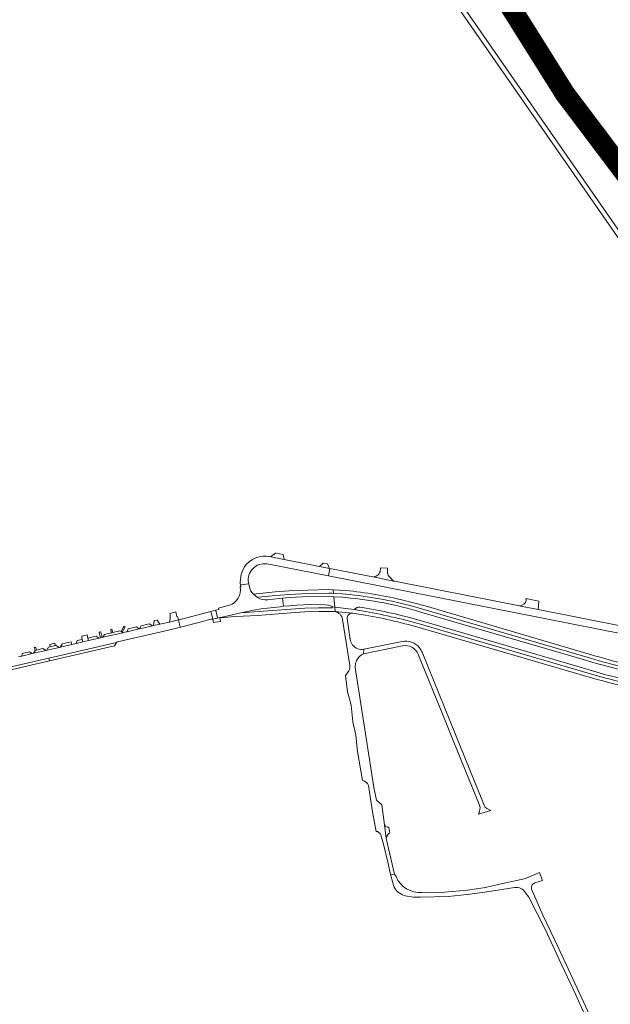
# Model space of a CAD drawing. Header units: metres. Extents: x 166325 to 190320, y 381923 to 404576.
# Tile 683 of 1056: x 173423 to 173855, y 391321 to 392041. Entities that reach past the tile are written whole.
import ezdxf

# ---------------------------------------------------------------- set-up
doc = ezdxf.new("R2010")
doc.units = ezdxf.units.M
for name, color, linetype, lineweight in [('B-WE-VH-VERHARDING_ASFALT-GV', 8, 'Continuous', 18), ('B-WE-VH-VERHARDING_BETON-GV', 8, 'Continuous', 18), ('B-WE-VH-VERHARDING_BETONSTRAATSTEEN-GV', 8, 'Continuous', 18), ('B-WE-VH-VERHARDING_HALFVERHARDING-GV', 8, 'Continuous', 18), ('B-WE-VH-VERHARDING_N-WEG', 8, 'Continuous', 18), ('B-WE-VH-VERHARDING_STRAATBAKSTEEN-GV', 8, 'Continuous', 18)]:
    doc.layers.add(name, color=color, linetype=linetype, lineweight=lineweight)

msp = doc.modelspace()

# ---------------------------------------------------------------- linework, layer by layer
at = {"layer": 'B-WE-VH-VERHARDING_ASFALT-GV', "flags": 128}
for points in [[(173679.784, 392141.801), (173871.574, 391865.465), (173939.989, 391765.466), (173951.13, 391749.424), (173969.822, 391723.721), (173977.697, 391712.754), (173985.371, 391701.878), (174053.442, 391603.476)], [(174056.927, 391604.428), (173988.176, 391703.996), (173979.186, 391716.633), (173957.236, 391746.903), (173946.456, 391762.135), (173922.17, 391797.582), (173916.731, 391805.717), (173876.289, 391864.734), (173682.452, 392144.075)], [(173604.867, 391642.692), (173648.488, 391634.093), (173649.428, 391639.55), (173649.179, 391639.599), (173642.01, 391641.011), (173616.166, 391646.1), (173606.377, 391648.027), (173605.98, 391648.118)], [(173586.866, 391640.47), (173586.008, 391638.785), (173585.295, 391637.033), (173584.732, 391635.227), (173584.324, 391633.38), (173584.074, 391631.505), (173583.983, 391629.615), (173584.015, 391628.272), (173584.2, 391627.51), (173590.127, 391628.313), (173589.705, 391630.456)], [(173863.264, 391597.446), (173801.944, 391609.519), (173799.371, 391610.026), (173789.039, 391612.061), (173788.336, 391612.199), (173709.303, 391627.761), (173705.413, 391628.527), (173697.108, 391630.162), (173696.123, 391630.356), (173682.343, 391633.069), (173682.118, 391633.113), (173649.428, 391639.55), (173648.488, 391634.093), (173864.562, 391591.497)], [(173661.081, 391623.394), (173652.022, 391623.907), (173652.25, 391621.314), (173658.811, 391620.923), (173661.301, 391620.793)], [(173652.472, 391618.798), (173648.355, 391619.02), (173629.406, 391618.889), (173624.508, 391618.678), (173619.617, 391618.333), (173614.783, 391617.861), (173615.516, 391611.853), (173620.029, 391612.275), (173625.347, 391612.773), (173635.454, 391613.093), (173645.981, 391612.986), (173648.324, 391612.726), (173650.779, 391611.875)], [(173651.317, 391611.383), (173653.193, 391611.324), (173652.472, 391618.798)], [(173661.165, 391618.293), (173661.167, 391618.333), (173658.633, 391618.508), (173658.63, 391618.465), (173652.472, 391618.798), (173653.193, 391611.324), (173667.405, 391609.442)], [(173840.839, 391576.467), (173719.153, 391612.1), (173711.565, 391614.246), (173703.924, 391616.197)], [(173650.649, 391610.736), (173641.26, 391610.769), (173631.195, 391610.548), (173620.901, 391609.869), (173584.501, 391606.975), (173584.429, 391607.166), (173569.692, 391603.785), (173569.777, 391603.433), (173575.008, 391603.993), (173579.813, 391604.385), (173586.025, 391604.643), (173596.647, 391605.26), (173620.993, 391607.187), (173631.142, 391607.856)], [(173631.142, 391607.856), (173641.348, 391608.019), (173652.109, 391608.055)], [(173653.286, 391607.956), (173653.193, 391611.324), (173651.317, 391611.383)], [(173675.554, 391608.01), (173667.405, 391609.442), (173653.193, 391611.324), (173653.286, 391607.956), (173665.825, 391606.901)], [(173665.825, 391606.901), (173653.286, 391607.956)], [(173666.396, 391606.853), (173675.403, 391605.362)], [(173671.79, 391611.149), (173676.033, 391610.482)], [(173710.033, 391611.939), (173714.155, 391610.805), (173718.26, 391609.614), (173840.076, 391573.936)], [(173838.292, 391571.92), (173720.157, 391606.462), (173716.143, 391607.68)], [(173658.842, 391602.318), (173664.142, 391568.629)], [(173664.364, 391587.606), (173662.263, 391602.828)], [(173718.194, 391600.726), (173838.427, 391565.545)], [(173846.101, 391560.744), (173718.368, 391598.067)], [(173717.353, 391595.575), (173845.146, 391558.408)], [(173702.369, 391586.107), (173674.326, 391580.517)], [(173674.326, 391580.517), (173674.055, 391577.129), (173702.697, 391582.915)], [(173674.055, 391577.129), (173674.326, 391580.517)], [(173714.158, 391576.76), (173714.448, 391576.045), (173734.872, 391525.77), (173739.273, 391514.955), (173743.413, 391504.781), (173759.014, 391466.442), (173759.44, 391464.575), (173759.08, 391461.825), (173758.26, 391459.827), (173767.137, 391462.48), (173764.386, 391463.822), (173763.141, 391464.87), (173762.388, 391466.344), (173737.673, 391527.039), (173716.979, 391578.222)], [(173663.284, 391564.649), (173661.06, 391561.236), (173662.407, 391549.234), (173665.015, 391539.589), (173666.316, 391527.428), (173668.503, 391517.604), (173669.771, 391505.667), (173673.269, 391484.41)], [(173686.7, 391444.66), (173688.952, 391436.94), (173692.131, 391423.718), (173693.917, 391415.53), (173696.788, 391415.856), (173690.688, 391441.973), (173689.424, 391451.893), (173687.431, 391466.702), (173683.7, 391470.004), (173681.733, 391479.33), (173680.252, 391488.792), (173667.985, 391567.188)], [(173677.803, 391480.81), (173680.783, 391461.534), (173683.283, 391447.189)]]:
    msp.add_lwpolyline(points, dxfattribs=at)
at = {"layer": 'B-WE-VH-VERHARDING_ASFALT-GV'}
for points in [[(173605.98, 391648.118, 0.3070914), (173586.866, 391640.47)], [(173589.705, 391630.456, -0.4996714), (173604.867, 391642.692)], [(173703.924, 391616.197, 0.0353636), (173661.081, 391623.394)], [(173661.301, 391620.793, -0.0408372), (173710.033, 391611.939)], [(173716.143, 391607.68, 0.0484023), (173661.165, 391618.293)], [(173651.317, 391611.383, -0.5102696), (173650.649, 391610.736)], [(173650.779, 391611.875, -0.3572628), (173651.317, 391611.383)], [(173652.109, 391608.055, -0.0433809), (173653.286, 391607.956)], [(173653.286, 391607.956, -0.321422), (173658.842, 391602.318)], [(173662.263, 391602.828, -0.4561876), (173665.825, 391606.901)], [(173665.825, 391606.901, -0.0384048), (173666.396, 391606.853)], [(173667.405, 391609.442, -0.2646926), (173671.79, 391611.149)], [(173675.403, 391605.362, -0.0291015), (173717.353, 391595.575)], [(173718.368, 391598.067, 0.0295919), (173675.554, 391608.01)], [(173676.033, 391610.482, -0.0317878), (173718.194, 391600.726)], [(173666.183, 391583.437, -0.1379332), (173664.364, 391587.606)], [(173714.983, 391581.589, 0.277148), (173702.369, 391586.107)], [(173674.326, 391580.517, -0.2772662), (173666.183, 391583.437)], [(173668.685, 391571.158, -0.189143), (173674.055, 391577.129)], [(173702.697, 391582.915, -0.3604577), (173714.158, 391576.76)], [(173716.979, 391578.222, 0.0754935), (173714.983, 391581.589)], [(173893.414, 391563.901, -0.0309288), (173840.839, 391576.467)], [(173667.985, 391567.188, -0.092657), (173668.685, 391571.158)], [(173897.918, 391557.869, -0.0311456), (173838.292, 391571.92)], [(173840.076, 391573.936, 0.0295715), (173892.991, 391561.291)], [(173664.142, 391568.629, -0.1864343), (173663.284, 391564.649)], [(173838.427, 391565.545, 0.0352811), (173903.646, 391550.834)], [(173845.146, 391558.408, 0.0192108), (173877.69, 391550.329)], [(173880.315, 391552.435, -0.016519), (173846.101, 391560.744)], [(173673.269, 391484.41, -0.2972756), (173677.803, 391480.81)], [(173683.283, 391447.189, -0.3245822), (173686.7, 391444.66)]]:
    msp.add_lwpolyline(points, format="xyb", dxfattribs=at)
at = {"layer": 'B-WE-VH-VERHARDING_ASFALT-GV', "flags": 128}
for points in [[(173652.022, 391623.907), (173648.872, 391624.086), (173633.385, 391623.762), (173619.836, 391623.179), (173609.424, 391622.443), (173593.556, 391620.631), (173596.606, 391618.221), (173597.398, 391618.496), (173609.671, 391619.854), (173619.902, 391620.599), (173633.394, 391621.175), (173648.748, 391621.44), (173650.837, 391621.398), (173652.25, 391621.314)], [(173788.336, 391612.199), (173789.039, 391612.061), (173799.371, 391610.026), (173801.944, 391609.519), (173802.4, 391615.521), (173792.934, 391617.53), (173793.064, 391616.792), (173793.035, 391616.043), (173792.849, 391615.317), (173792.512, 391614.647), (173792.164, 391614.192), (173791.36, 391613.495), (173790.46, 391612.926), (173789.485, 391612.499), (173788.458, 391612.222)], [(173689.424, 391451.893), (173690.688, 391441.973), (173690.921, 391443.306), (173691.552, 391444.502), (173692.62, 391445.588), (173693.299, 391445.814), (173692.713, 391450.21), (173691.328, 391450.159), (173690.301, 391450.844)]]:
    msp.add_lwpolyline(points, close=True, dxfattribs=at)
at = {"layer": 'B-WE-VH-VERHARDING_BETON-GV', "flags": 128}
for points in [[(173768.284, 392072.227), (173767.76, 392071.935), (173765.126, 392070.468), (173764.671, 392070.215), (173768.109, 392064), (173773.815, 392053.897), (173779.191, 392044.738), (173785.91, 392033.476), (173791.331, 392024.7), (173796.624, 392016.416), (173797.546, 392014.992), (173802.257, 392007.712), (173811.468, 391994.125), (173817.764, 391985.087), (173818.141, 391985.349), (173820.622, 391987.074), (173821.115, 391987.416), (173813.884, 391997.816), (173804.521, 392011.844), (173794.447, 392027.516), (173791.146, 392032.763), (173786.278, 392040.844), (173779.436, 392052.444), (173772.304, 392064.87)], [(173821.115, 391987.416), (173820.622, 391987.074), (173818.141, 391985.349), (173817.764, 391985.087), (173821.444, 391979.805), (173830.286, 391967.445), (173840.711, 391953.237), (173854.895, 391934.531), (173868.47, 391917.261), (173878.122, 391904.983), (173878.479, 391905.272), (173880.808, 391907.155), (173881.274, 391907.532), (173878.093, 391911.488), (173867.747, 391924.597), (173856.369, 391939.332), (173845.535, 391953.582), (173835.286, 391967.452), (173825.139, 391981.628)], [(173824.396, 391989.698), (173824.025, 391989.44), (173821.597, 391987.751), (173821.115, 391987.416), (173825.139, 391981.628), (173835.286, 391967.452), (173845.535, 391953.582), (173856.369, 391939.332), (173867.747, 391924.597), (173878.093, 391911.488), (173881.274, 391907.532), (173881.704, 391907.879), (173883.998, 391909.734), (173884.397, 391910.057), (173884.253, 391910.236), (173873.664, 391923.293), (173871.871, 391925.818), (173859.844, 391941.359), (173841.16, 391966.328), (173829.169, 391982.894)], [(173565.994, 391609.011), (173565.756, 391608.954), (173562.414, 391608.039), (173562.644, 391607.135), (173563.552, 391603.567), (173563.812, 391602.547), (173565.517, 391602.861), (173567.319, 391603.283), (173567.359, 391603.291), (173567.115, 391604.321), (173566.247, 391607.981), (173566.216, 391608.113)]]:
    msp.add_lwpolyline(points, close=True, dxfattribs=at)
msp.add_lwpolyline([(173779.436, 392052.444), (173786.278, 392040.844), (173791.146, 392032.763), (173794.447, 392027.516), (173804.521, 392011.844), (173813.884, 391997.816), (173821.115, 391987.416), (173821.597, 391987.751), (173824.025, 391989.44), (173824.396, 391989.698), (173821.724, 391993.508), (173815.277, 392002.853), (173809.842, 392010.908), (173806.139, 392016.555), (173804.952, 392018.365), (173801.87, 392023.268), (173796.134, 392032.261), (173789.958, 392042.408)], dxfattribs=at)
at = {"layer": 'B-WE-VH-VERHARDING_BETONSTRAATSTEEN-GV', "flags": 128}
for points in [[(173615.468, 391649.715), (173609.903, 391650.811), (173609.664, 391650.647), (173605.98, 391648.118), (173606.377, 391648.027), (173616.166, 391646.1)], [(173647.762, 391642.902), (173644.67, 391643.517), (173642.01, 391641.011), (173649.179, 391639.599)], [(173692.226, 391634.697), (173691.844, 391635.614), (173691.777, 391635.835), (173691.584, 391636.809), (173691.547, 391637.297), (173691.686, 391639.734), (173686.467, 391640.106), (173686.207, 391637.195), (173685.912, 391636.371), (173685.472, 391635.616), (173684.902, 391634.954), (173684.222, 391634.406), (173683.453, 391633.992), (173682.621, 391633.724), (173682.216, 391633.652), (173682.118, 391633.113), (173682.343, 391633.069), (173696.123, 391630.356), (173693.402, 391633.104), (173692.75, 391633.853)], [(173563.552, 391603.567), (173562.644, 391607.135), (173562.414, 391608.039), (173558.54, 391607.042), (173548.645, 391604.432), (173539.16, 391602.001), (173538.744, 391601.881), (173538.989, 391600.943), (173539.884, 391597.518), (173540.145, 391596.52), (173542.233, 391597.079), (173554.667, 391600.353), (173559.674, 391601.695), (173560.659, 391601.95), (173562.589, 391602.386), (173563.577, 391602.547), (173563.812, 391602.547)]]:
    msp.add_lwpolyline(points, close=True, dxfattribs=at)
for points in [[(173590.432, 391626.767), (173590.414, 391626.858), (173590.127, 391628.313), (173584.2, 391627.51), (173584.524, 391626.179), (173583.797, 391626.027)], [(173596.606, 391618.221), (173593.556, 391620.631)], [(173575.999, 391612.641), (173568.05, 391610.612), (173568.293, 391609.565), (173565.994, 391609.011), (173566.216, 391608.113), (173566.247, 391607.981), (173567.115, 391604.321), (173567.359, 391603.291), (173569.079, 391603.644), (173569.692, 391603.785), (173584.429, 391607.166), (173593.532, 391609.079), (173599.202, 391609.913), (173613.186, 391611.576), (173615.516, 391611.853)], [(173615.516, 391611.853), (173614.783, 391617.861), (173612.481, 391617.601), (173604.225, 391616.67)], [(173388.324, 391561.136), (173444.002, 391573.918), (173493.453, 391585.27), (173493.738, 391585.593), (173494.128, 391585.775), (173531.561, 391594.412), (173536.396, 391595.551), (173540.145, 391596.52), (173539.884, 391597.518), (173538.989, 391600.943), (173538.744, 391601.881), (173532.098, 391600.223), (173525.232, 391598.865), (173520.598, 391597.792), (173519.712, 391597.587), (173510.309, 391595.41), (173510.002, 391595.339), (173501.251, 391593.313), (173500.574, 391593.156), (173499.592, 391592.929), (173498.15, 391592.595), (173498.058, 391592.574), (173483.527, 391589.209), (173482.863, 391589.056), (173481.754, 391588.799), (173480.666, 391588.547), (173472.889, 391586.746)], [(173472.889, 391586.746), (173468.811, 391585.802), (173465.016, 391584.924), (173463.853, 391584.654), (173460.861, 391583.962), (173452.323, 391581.985), (173451.623, 391581.823), (173442.426, 391579.694), (173441.898, 391579.571), (173432.84, 391577.474), (173431.736, 391577.219), (173424.079, 391575.446), (173421.746, 391574.906)]]:
    msp.add_lwpolyline(points, dxfattribs=at)
at = {"layer": 'B-WE-VH-VERHARDING_BETONSTRAATSTEEN-GV'}
for points in [[(173583.797, 391626.027, -0.3826446), (173575.999, 391612.641)], [(173593.556, 391620.631, -0.1388674), (173590.432, 391626.767)], [(173604.225, 391616.67, -0.1578974), (173596.606, 391618.221)]]:
    msp.add_lwpolyline(points, format="xyb", dxfattribs=at)
at = {"layer": 'B-WE-VH-VERHARDING_HALFVERHARDING-GV', "flags": 128}
msp.add_lwpolyline([(173567.359, 391603.291), (173567.319, 391603.283), (173565.517, 391602.861), (173563.812, 391602.547), (173564.457, 391600.014), (173565.696, 391600.205), (173569.424, 391600.78), (173569.079, 391603.644)], close=True, dxfattribs=at)
for points in [[(173697.9, 391414.063), (173696.788, 391415.856), (173693.917, 391415.53), (173695.945, 391407.76), (173696.52, 391406.466), (173697.237, 391405.245), (173698.088, 391404.113), (173699.06, 391403.084), (173700.143, 391402.172), (173701.321, 391401.387), (173702.581, 391400.74), (173703.905, 391400.239), (173704.591, 391400.044), (173710.767, 391399.052), (173715.84, 391398.985), (173736.072, 391399.621), (173750.056, 391400.922), (173762.905, 391402.684), (173779.965, 391405.416), (173784.527, 391406.147), (173784.862, 391406.19), (173785.992, 391406.232), (173787.116, 391406.114), (173788.213, 391405.839), (173789.26, 391405.411), (173790.236, 391404.841), (173791.122, 391404.139), (173791.903, 391403.314), (173795.083, 391398.997), (173807.164, 391375.214), (173816.962, 391354.05), (173829.549, 391327.507), (173841.719, 391300.244)], [(173802.815, 391417.18), (173792.69, 391412.836), (173787.289, 391411.432), (173775.672, 391408.973), (173763.401, 391406.224), (173750.142, 391404.197), (173733.316, 391402.825), (173722.58, 391402.237), (173716.901, 391402.382)], [(173844.265, 391302.548), (173819.375, 391356.244), (173814.01, 391367.58), (173805.322, 391385.94), (173797.043, 391405.008), (173796.964, 391405.67), (173797.013, 391406.479), (173797.219, 391407.262), (173797.575, 391407.99), (173798.067, 391408.634), (173798.676, 391409.17), (173799.377, 391409.575), (173805.04, 391411.197), (173802.815, 391417.18)]]:
    msp.add_lwpolyline(points, dxfattribs=at)
at = {"layer": 'B-WE-VH-VERHARDING_HALFVERHARDING-GV'}
msp.add_lwpolyline([(173716.901, 391402.382, -0.3206975), (173697.9, 391414.063)], format="xyb", dxfattribs=at)
at = {"layer": 'B-WE-VH-VERHARDING_N-WEG', "const_width": 15, "flags": 128}
msp.add_lwpolyline([(173793.349, 393349.217), (173720.998, 392852.412), (173705.334, 392753.638), (173677.304, 392555.495), (173670.886, 392453.978), (173677.561, 392356.246), (173695.561, 392257.962), (173726.05, 392162.831), (173768.022, 392072.081), (173821.356, 391987.069), (173881.274, 391907.532), (173944.842, 391830.319), (174008.204, 391753.336), (174068.938, 391673.879), (174127.147, 391592.543), (174183.152, 391509.747), (174238.949, 391426.035), (174293.795, 391343.125), (174349.146, 391259.837), (175162.724, 390010.269)], dxfattribs=at)
at = {"layer": 'B-WE-VH-VERHARDING_STRAATBAKSTEEN-GV', "flags": 128}
for points in [[(173536.776, 391607.728), (173532.407, 391606.662), (173532.596, 391605.531), (173532.668, 391604.555), (173532.725, 391603.782), (173532.686, 391602.895), (173532.442, 391601.751), (173532.098, 391600.223), (173538.744, 391601.881), (173538.052, 391604.53), (173537.544, 391604.516)], [(173519.712, 391597.587), (173517.421, 391599.057), (173511.53, 391597.629), (173510.309, 391595.41)], [(173523.107, 391601.849), (173521.021, 391601.374), (173520.598, 391597.792), (173525.232, 391598.865)], [(173472.488, 391588.574), (173471.915, 391591.044), (173467.965, 391590.029), (173468.054, 391589.538), (173468.094, 391589.321), (173468.401, 391587.649), (173468.811, 391585.802), (173472.889, 391586.746)], [(173481.924, 391592.889), (173481.819, 391593.244), (173480.713, 391592.999), (173480.814, 391592.602), (173481.754, 391588.799), (173482.863, 391589.056)], [(173490.647, 391592.717), (173489.681, 391592.519), (173484.626, 391591.359), (173483.527, 391589.209), (173498.058, 391592.574), (173498.15, 391592.595), (173497.685, 391592.886), (173496.781, 391593.453), (173495.969, 391593.961)], [(173490.089, 391595.091), (173489.181, 391594.88), (173489.324, 391594.155), (173489.681, 391592.519), (173490.647, 391592.717)], [(173496.781, 391593.453), (173497.685, 391592.886), (173499.666, 391596.811), (173499.651, 391597.301), (173498.836, 391597.115), (173498.55, 391597.05), (173498.539, 391596.687)], [(173510.002, 391595.339), (173509.291, 391595.83), (173508.008, 391596.776), (173502.022, 391595.325), (173501.251, 391593.313)], [(173491.99, 391582.992), (173493.453, 391585.27), (173444.002, 391573.918), (173444.484, 391572.048)], [(173448.362, 391584.828), (173444.6, 391583.971), (173444.92, 391582.27), (173448.688, 391583.173)], [(173460.861, 391583.962), (173460.373, 391585.826), (173453.633, 391584.296), (173453.613, 391584.266), (173452.342, 391582.015), (173452.323, 391581.985)], [(173468.401, 391587.649), (173464.545, 391586.774), (173463.853, 391584.654), (173465.016, 391584.924), (173468.811, 391585.802)], [(173480.666, 391588.547), (173478.472, 391589.947), (173472.488, 391588.574), (173472.889, 391586.746)], [(173431.736, 391577.219), (173429.783, 391578.652), (173424.385, 391577.381), (173424.079, 391575.446)], [(173441.898, 391579.571), (173441.889, 391579.578), (173439.607, 391580.982), (173439.585, 391580.994), (173434.862, 391579.865), (173433.844, 391579.609), (173432.84, 391577.474)], [(173434.43, 391581.655), (173434.331, 391582.062), (173433.323, 391581.763), (173433.398, 391581.42), (173433.844, 391579.609), (173434.862, 391579.865)], [(173451.623, 391581.823), (173451.601, 391581.838), (173449.415, 391583.276), (173449.342, 391583.321), (173448.688, 391583.173), (173444.92, 391582.27), (173443.772, 391581.996), (173443.753, 391581.966), (173442.447, 391579.729), (173442.426, 391579.694)], [(173444.484, 391572.048), (173444.002, 391573.918), (173388.324, 391561.136), (173390.676, 391559.652)]]:
    msp.add_lwpolyline(points, close=True, dxfattribs=at)

doc.saveas('drawing.dxf')
